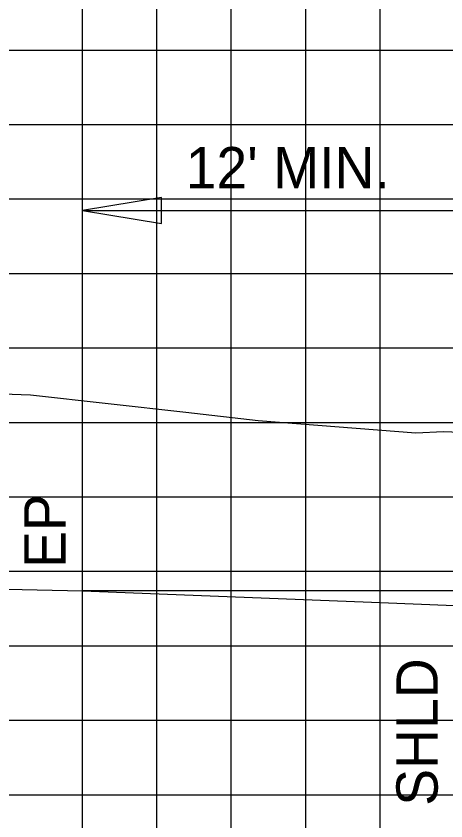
# Model space of a CAD drawing. Extents: x 1797809 to 2198143, y 249608 to 1237864.
# Drawn here: x 2196102.93 to 2196114.48, y 1237178.4 to 1237200.02 of the extents above; entities that cross this region are included whole.
import ezdxf

# ---------------------------------------------------------------- set-up
doc = ezdxf.new("R2010")
doc.units = 0
for name, color, linetype in [('3', 7, 'Continuous'), ('DESIGN - SHEET - Light Grid', 7, 'Continuous'), ('DESIGN - TRAFFIC CONTROL PERMANENT - Signs', 7, 'Continuous'), ('GSDIMS', 7, 'Continuous'), ('GSSHT', 7, 'Continuous'), ('Level 55', 7, 'Continuous'), ('Level 61', 7, 'Continuous')]:
    doc.layers.add(name, color=color, linetype=linetype)

msp = doc.modelspace()

# ---------------------------------------------------------------- linework, layer by layer
at = {"layer": '3'}
msp.add_line((2196104.707, 1237184.586), (2196104.707, 1237195.993), dxfattribs=at)
at = {"layer": 'DESIGN - SHEET - Light Grid'}
msp.add_lwpolyline([(2196099.096, 1237189.996), (2196103.309, 1237189.844), (2196107.482, 1237189.384), (2196109.427, 1237189.158), (2196113.666, 1237188.825), (2196114.414, 1237188.862), (2196116.413, 1237188.78), (2196116.627, 1237188.664), (2196117.643, 1237188.541), (2196119.378, 1237188.329), (2196126.462, 1237186.14), (2196128.39, 1237185.672), (2196128.971, 1237185.286), (2196129.361, 1237185.286), (2196129.979, 1237185.286), (2196132.647, 1237185.181), (2196137.53, 1237183.776)], dxfattribs=at)
at = {"layer": 'DESIGN - TRAFFIC CONTROL PERMANENT - Signs'}
msp.add_lwpolyline([(2196074.707, 1237185.246), (2196104.707, 1237184.586), (2196112.707, 1237184.266), (2196114.707, 1237184.186), (2196135.707, 1237180.686), (2196138.707, 1237180.686), (2196149.099, 1237183.284)], dxfattribs=at)
at = {"layer": 'GSDIMS'}
msp.add_line((2196117.777, 1237184.586), (2196104.707, 1237184.586), dxfattribs=at)
msp.add_lwpolyline([(2196104.707, 1237194.798), (2196106.835, 1237194.451), (2196106.835, 1237195.146)], close=True, dxfattribs=at)
at = {"layer": 'GSSHT'}
for p, q in [((2196104.707, 1237163.106), (2196104.707, 1237223.106)), ((2196106.707, 1237163.106), (2196106.707, 1237223.106)), ((2196108.707, 1237163.106), (2196108.707, 1237223.106)), ((2196110.707, 1237163.106), (2196110.707, 1237223.106)), ((2196112.707, 1237163.106), (2196112.707, 1237223.106)), ((2196074.707, 1237199.106), (2196204.707, 1237199.106)), ((2196074.707, 1237197.106), (2196204.707, 1237197.106)), ((2196074.707, 1237195.106), (2196204.707, 1237195.106)), ((2196074.707, 1237193.106), (2196204.707, 1237193.106)), ((2196074.707, 1237191.106), (2196204.707, 1237191.106)), ((2196074.707, 1237189.106), (2196204.707, 1237189.106)), ((2196074.707, 1237187.106), (2196204.707, 1237187.106)), ((2196074.707, 1237185.106), (2196204.707, 1237185.106)), ((2196074.707, 1237183.106), (2196204.707, 1237183.106)), ((2196074.707, 1237181.106), (2196204.707, 1237181.106)), ((2196074.707, 1237179.106), (2196204.707, 1237179.106))]:
    msp.add_line(p, q, dxfattribs=at)
at = {"layer": 'Level 61'}
msp.add_line((2196104.707, 1237194.798), (2196116.707, 1237194.798), dxfattribs=at)

# ---------------------------------------------------------------- texts
at = {"layer": 'Level 55'}
msp.add_text("12' MIN.", height=1.1105, dxfattribs=at).set_placement((2196107.484, 1237195.391))
for s, p in [('EP', (2196104.254, 1237185.195)), ('SHLD', (2196114.254, 1237178.808))]:
    msp.add_text(s, height=1.1105, rotation=90, dxfattribs=at).set_placement(p)

doc.saveas('drawing.dxf')
